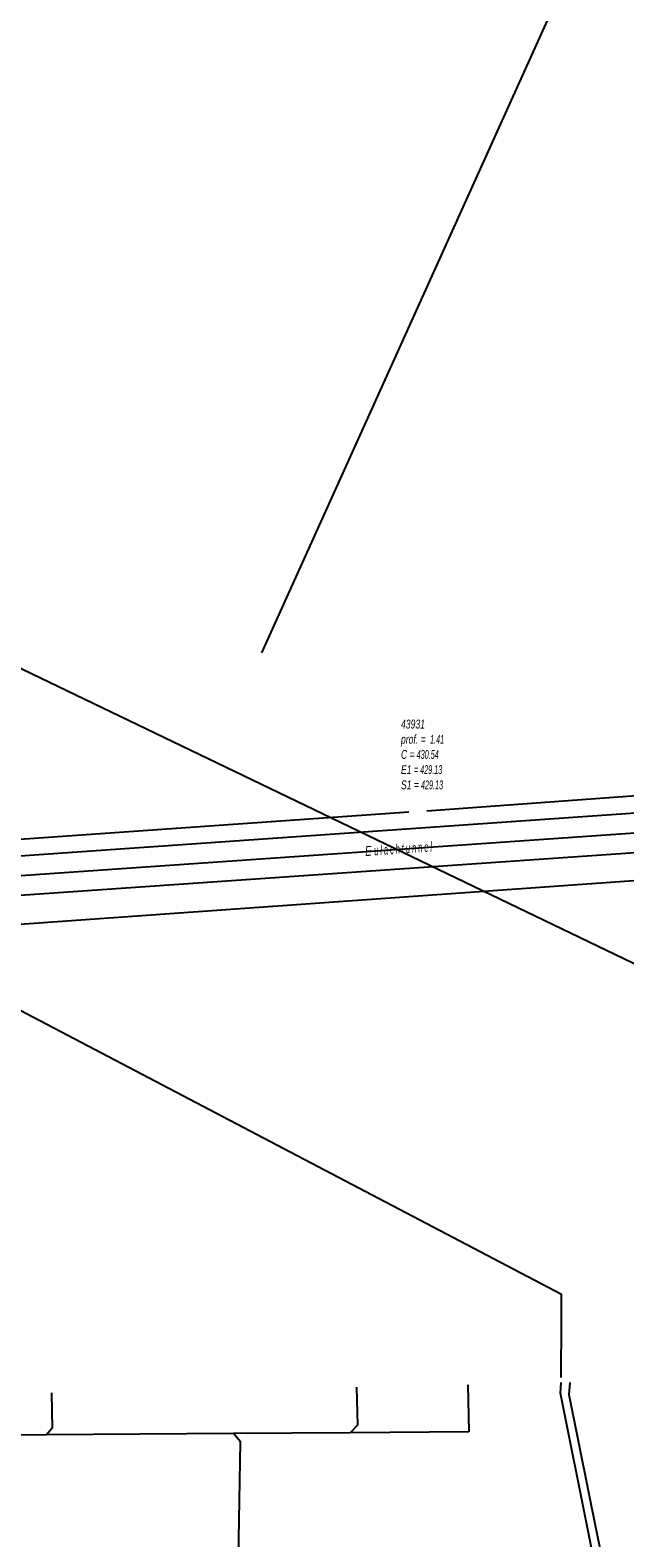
# Model space of a CAD drawing. Header units: metres. Extents: x 2695563 to 2696938, y 1260544 to 1262032.
# Tile 271 of 340: x 2696575 to 2696609, y 1261669 to 1261754. Entities that reach past the tile are written whole.
import ezdxf

# ---------------------------------------------------------------- set-up
doc = ezdxf.new("R2010")
doc.units = ezdxf.units.M
doc.header["$LTSCALE"] = 100
doc.linetypes.add('AUSGEZOGEN', pattern=[0])
for name, color, linetype in [('Eau portable_Cadastre des conduites_Conduite', 171, 'AUSGEZOGEN'), ('EU_Cadastre des conduites', 24, 'AUSGEZOGEN'), ('EU_Cadastre des conduites – Texte', 7, 'AUSGEZOGEN'), ('EU_Cadastre des conduites_Axe de tracé', 24, 'AUSGEZOGEN'), ('EU_Cadastre des conduites_Regard normalisé – Texte', 24, 'AUSGEZOGEN'), ('Gaz_Cadastre des conduites_Conduite', 32, 'AUSGEZOGEN'), ('Réseau électrique_Cadastre des conduite_Tronçon de tracé', 1, 'AUSGEZOGEN')]:
    doc.layers.add(name, color=color, linetype=linetype)
doc.styles.add('ARIAL', font='arial.ttf')

# ---------------------------------------------------------------- blocks, each defined once
blk = doc.blocks.new('COMPLEXOBJECT_1541')
at = {"layer": 'EU_Cadastre des conduites', "color": 24, "linetype": 'AUSGEZOGEN', "transparency": 33554687}
blk.add_lwpolyline([(6709.351, 11715.539), (6690.908, 11714.558), (6688.488, 11714.43), (6681.929, 11714.081), (6679.831, 11713.969), (6562.5, 11705.81), (6483.786, 11700.323)], dxfattribs=at)
blk = doc.blocks.new('COMPLEXOBJECT_1979')
at = {"layer": 'Réseau électrique_Cadastre des conduite_Tronçon de tracé', "color": 1, "linetype": 'AUSGEZOGEN', "transparency": 33554687}
blk.add_lwpolyline([(6582.463, 11659.717), (6601.144, 11664.156), (6602.596, 11664.668), (6608.438, 11667.146), (6608.979, 11667.248), (6615.452, 11667.565), (6616.624, 11667.742), (6642.532, 11673.759)], dxfattribs=at)
for centre, radius, start, end in [((6631.91, 11715.014), 42.601, 284.43832, 309.11678), ((6581.513, 11662.165), 2.626, 260.52869, 291.20437)]:
    blk.add_arc(centre, radius, start, end, dxfattribs=at)
blk = doc.blocks.new('COMPLEXOBJECT_1994')
at = {"layer": 'Réseau électrique_Cadastre des conduite_Tronçon de tracé', "color": 1, "linetype": 'AUSGEZOGEN', "transparency": 33554687}
blk.add_lwpolyline([(6580.428, 11657.935), (6581.047, 11657.988), (6649.086, 11673.902)], dxfattribs=at)
blk.add_arc((6645.49, 11691.467), 17.93, 281.57053, 294.23667, dxfattribs=at)
blk = doc.blocks.new('COMPLEXOBJECT_2578')
at = {"layer": 'Réseau électrique_Cadastre des conduite_Tronçon de tracé', "color": 1, "linetype": 'AUSGEZOGEN', "transparency": 33554687}
blk.add_lwpolyline([(6687.374, 11711.829), (6677.882, 11711.242), (6484.478, 11697.478)], dxfattribs=at)

msp = doc.modelspace()

# ---------------------------------------------------------------- linework, layer by layer
at = {"layer": 'Eau portable_Cadastre des conduites_Conduite', "color": 7, "linetype": 'AUSGEZOGEN', "transparency": 33554687}
for points in [[(2696605.302, 1261677.909), (2696605.31, 1261681.12), (2696605.31, 1261682.62), (2696566.879, 1261702.769)], [(2696609.859, 1261653.93), (2696609.777, 1261654.343), (2696609.674, 1261654.864), (2696607.51, 1261665.749), (2696606.868, 1261668.978), (2696605.27, 1261677.018), (2696605.301, 1261677.609)]]:
    msp.add_lwpolyline(points, dxfattribs=at)
at = {"layer": 'EU_Cadastre des conduites', "color": 24, "linetype": 'AUSGEZOGEN', "transparency": 33554687}
for p, q in [((2696680.8, 1261716.093), (2696597.669, 1261710.066)), ((2696596.652, 1261709.999), (2696534.074, 1261705.641)), ((2696600, 1261677.48), (2696600.05, 1261674.81))]:
    msp.add_line(p, q, dxfattribs=at)
for points in [[(2696576.36, 1261677.03), (2696576.4, 1261675.02), (2696576.09, 1261674.648)], [(2696593.68, 1261677.35), (2696593.73, 1261675.2), (2696593.32, 1261674.765)], [(2696600.05, 1261674.81), (2696593.32, 1261674.765), (2696586.7, 1261674.72), (2696576.09, 1261674.648), (2696569.76, 1261674.605), (2696568.95, 1261674.6)], [(2696586.97, 1261666.51), (2696587.1, 1261674.25), (2696586.7, 1261674.72)]]:
    msp.add_lwpolyline(points, dxfattribs=at)
at = {"layer": 'EU_Cadastre des conduites_Axe de tracé', "color": 24, "linetype": 'AUSGEZOGEN', "transparency": 33554687}
for p, q in [((2696681.73, 1261715.01), (2696563.47, 1261706.74)), ((2696680.86, 1261712.67), (2696563.47, 1261704.5))]:
    msp.add_line(p, q, dxfattribs=at)
at = {"layer": 'Gaz_Cadastre des conduites_Conduite', "color": 32, "linetype": 'AUSGEZOGEN', "transparency": 33554687}
msp.add_lwpolyline([(2696610.062, 1261655.653), (2696608.421, 1261663.753), (2696607.985, 1261665.896), (2696607.369, 1261668.927), (2696605.744, 1261676.915), (2696605.801, 1261677.62)], dxfattribs=at)
at = {"layer": 'Réseau électrique_Cadastre des conduite_Tronçon de tracé', "color": 1, "linetype": 'AUSGEZOGEN', "transparency": 33554687}
for p, q in [((2696616.541, 1261781.657), (2696588.295, 1261719.065)), ((2696559.164, 1261725.609), (2696613.482, 1261699.47))]:
    msp.add_line(p, q, dxfattribs=at)

# ---------------------------------------------------------------- block references
at = {"layer": 'EU_Cadastre des conduites', "color": 24, "linetype": 'AUSGEZOGEN', "lineweight": -3, "transparency": 33554687}
msp.add_blockref('COMPLEXOBJECT_1541', (2690000.97, 1249999.81), dxfattribs=at)
at = {"layer": 'Réseau électrique_Cadastre des conduite_Tronçon de tracé', "color": 1, "linetype": 'AUSGEZOGEN', "lineweight": -3, "transparency": 33554687}
for name in ['COMPLEXOBJECT_2578', 'COMPLEXOBJECT_1979', 'COMPLEXOBJECT_1994']:
    msp.add_blockref(name, (2690000.97, 1249999.81), dxfattribs=at)

# ---------------------------------------------------------------- texts
at = {"layer": 'EU_Cadastre des conduites – Texte', "color": 24, "transparency": 33554687, "insert": (2696594.188, 1261707.505), "char_height": 0.55705, "width": 6, "attachment_point": 7, "rotation": 3.978, "style": 'ARIAL'}
msp.add_mtext('\\A1;{\\fArial|i1|b0;\\H0.557054;\\W0.700000;\\C24;E \\W0.490000;u l a c h t u n n e l}\\P', dxfattribs=at)
at = {"layer": 'EU_Cadastre des conduites_Regard normalisé – Texte', "color": 24, "transparency": 33554687, "insert": (2696596.205, 1261715.264), "char_height": 0.50641, "width": 2.8324, "attachment_point": 1, "line_spacing_factor": 1.024096, "style": 'ARIAL'}
msp.add_mtext('\\A1;{\\fArial|b0|i1|c0|p34;\\W0.69396;43931}\\P{\\fArial|b0|i1|c0|p34;\\H0.99721x;\\W0.69396;prof. = \\W0.48577; 1.41}\\P{\\fArial|b0|i1|c0|p34;\\H0.99721x;\\W0.69396;C =\\W0.48577; 430.54}\\P{\\fArial|b0|i1|c0|p34;\\H0.99721x;\\W0.69396;E1 \\W0.48577;= 429.13}\\P{\\fArial|b0|i1|c0|p34;\\H0.99721x;\\W0.69396;S1 =\\W0.48577; 429.13}', dxfattribs=at)

doc.saveas('drawing.dxf')
